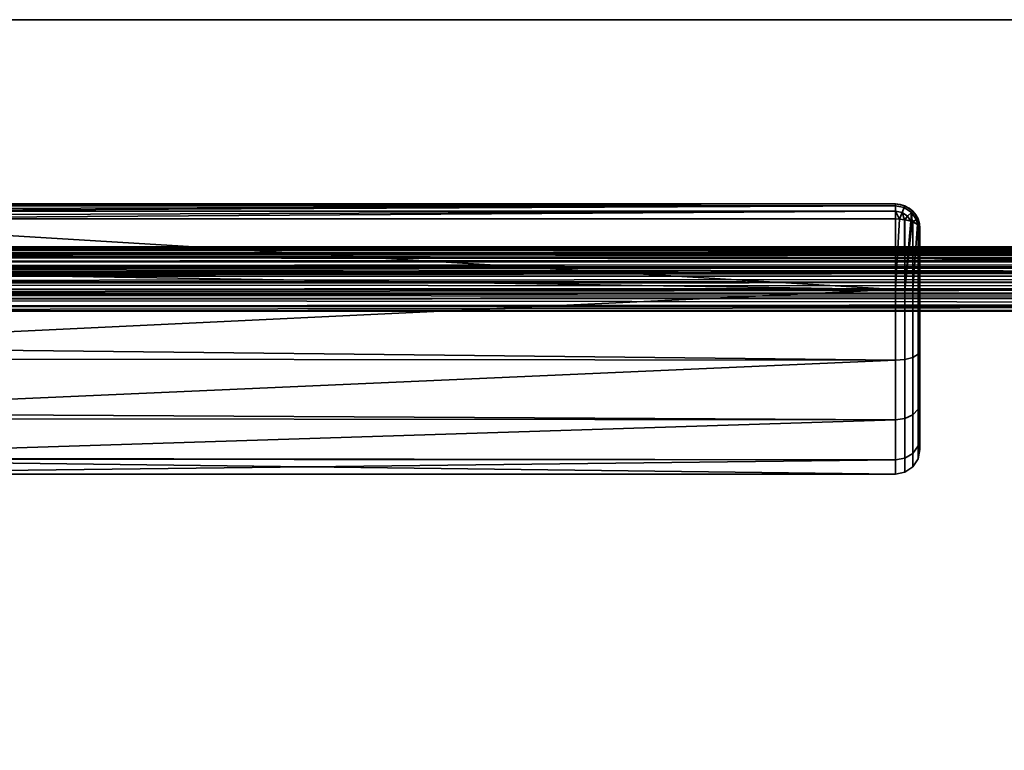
# Model space of a CAD drawing. Header units: millimetres. Extents: x -625 to 3725, y -115 to 86.
# Tile 349 of 656: x 1146 to 1226, y 27 to 86. Entities that reach past the tile are written whole.
import ezdxf

# ---------------------------------------------------------------- set-up
doc = ezdxf.new("R2010")
doc.units = ezdxf.units.MM
doc.layers.add('152', color=7, linetype='Continuous', true_color=0xffffff)

# ---------------------------------------------------------------- blocks, each defined once
blk = doc.blocks.new('UG_SURFACE_002')
at = {"layer": '152', "color": 252, "linetype": 'Continuous', "lineweight": 35}
for points in [[(813, 86, 2237), (2187, 86, 2237), (2037, 86, 2087), (963, 86, 2087)], [(2187, -14, 2237), (2187, 86, 2237), (813, 86, 2237), (813, -14, 2237)], [(963, -14, 2087), (963, 86, 2087), (2037, 86, 2087), (2037, -14, 2087)]]:
    blk.add_3dface(points, dxfattribs=at)
blk = doc.blocks.new('UG_SURFACE_060')
at = {"layer": '152', "color": 32, "linetype": 'Continuous', "lineweight": 35}
for points in [[(1217, 71, 1116), (1217, 71, 1092), (1122, 71, 1092.051), (1122, 71, 1115.949)], [(1217, 71, 1092), (1122.002, 71, 1092), (1122, 71, 1092.051)], [(1122, 71, 1115.949), (1122.002, 71, 1116), (1217, 71, 1116)], [(1122.07, 70.888, 1091.34), (1122.002, 71, 1092), (1217, 71, 1092)], [(1217, 71, 1116), (1122.002, 71, 1116), (1122.07, 70.888, 1116.66)], [(1217, 71, 1092), (1122.081, 70.853, 1091.277), (1122.07, 70.888, 1091.34)], [(1122.07, 70.888, 1116.66), (1122.081, 70.853, 1116.723), (1217, 71, 1116)], [(1122.087, 70.835, 1091.243), (1122.081, 70.853, 1091.277), (1217, 71, 1092)], [(1217, 71, 1116), (1122.081, 70.853, 1116.723), (1122.087, 70.835, 1116.757)], [(1217, 71, 1092), (1217, 70.847, 1091.236), (1122.087, 70.835, 1091.243)], [(1122.087, 70.835, 1116.757), (1217, 70.847, 1116.764), (1217, 71, 1116)], [(1122.169, 70.566, 1090.757), (1122.087, 70.835, 1091.243), (1217, 70.847, 1091.236)], [(1217, 70.846, 1116.768), (1217, 70.847, 1116.764), (1122.087, 70.835, 1116.757)], [(1217, 70.846, 1116.768), (1122.087, 70.835, 1116.757), (1122.169, 70.566, 1117.244)], [(1217, 70.847, 1091.236), (1122.206, 70.416, 1090.621), (1122.169, 70.566, 1090.757)], [(1122.169, 70.566, 1117.244), (1122.206, 70.416, 1117.379), (1217, 70.846, 1116.768)], [(1122.21, 70.399, 1090.607), (1122.206, 70.416, 1090.621), (1217, 70.847, 1091.236)], [(1217, 70.846, 1116.768), (1122.206, 70.416, 1117.379), (1122.21, 70.399, 1117.393)], [(1217, 70.847, 1091.236), (1217, 70.846, 1091.232), (1122.21, 70.399, 1090.607)], [(1217, 70.846, 1091.232), (1217, 70.415, 1090.589), (1122.21, 70.399, 1090.607)], [(1122.21, 70.399, 1117.393), (1217, 70.415, 1117.411), (1217, 70.846, 1116.768)], [(1217, 70.847, 1091.236), (1217, 71, 1092), (1217.765, 70.848, 1092), (1217.707, 70.706, 1091.232)], [(1217.707, 70.706, 1116.768), (1217.765, 70.848, 1116), (1217, 71, 1116), (1217, 70.847, 1116.764)], [(1217, 71, 1092), (1217, 71, 1116), (1217.765, 70.848, 1116), (1217.765, 70.848, 1092)], [(1217.707, 70.706, 1091.232), (1217, 70.846, 1091.232), (1217, 70.847, 1091.236)], [(1217, 70.847, 1116.764), (1217, 70.846, 1116.768), (1217.707, 70.706, 1116.768)], [(1217, 70.415, 1090.589), (1217, 70.846, 1091.232), (1217.707, 70.706, 1091.232), (1217.539, 70.302, 1090.581)], [(1217.539, 70.302, 1117.419), (1217.707, 70.706, 1116.768), (1217, 70.846, 1116.768), (1217, 70.415, 1117.411)], [(1217.707, 70.706, 1091.232), (1218.306, 70.306, 1091.232), (1217.997, 69.997, 1090.581), (1217.539, 70.302, 1090.581)], [(1217.539, 70.302, 1117.419), (1217.997, 69.997, 1117.419), (1218.306, 70.306, 1116.768), (1217.707, 70.706, 1116.768)], [(1217.765, 70.848, 1092), (1218.414, 70.414, 1092), (1218.306, 70.306, 1091.232), (1217.707, 70.706, 1091.232)], [(1217.707, 70.706, 1116.768), (1218.306, 70.306, 1116.768), (1218.414, 70.414, 1116), (1217.765, 70.848, 1116)], [(1217.765, 70.848, 1092), (1217.765, 70.848, 1116), (1218.414, 70.414, 1116), (1218.414, 70.414, 1092)], [(1122.289, 70.067, 1090.308), (1122.21, 70.399, 1090.607), (1217, 70.415, 1090.589)], [(1217, 70.41, 1117.419), (1217, 70.415, 1117.411), (1122.21, 70.399, 1117.393)], [(1217, 70.41, 1117.419), (1122.21, 70.399, 1117.393), (1122.289, 70.067, 1117.692)], [(1217, 70.415, 1090.589), (1122.35, 69.783, 1090.16), (1122.289, 70.067, 1090.308)], [(1122.289, 70.067, 1117.692), (1122.35, 69.783, 1117.84), (1217, 70.41, 1117.419)], [(1122.353, 69.769, 1090.154), (1122.35, 69.783, 1090.16), (1217, 70.415, 1090.589)], [(1217, 70.41, 1117.419), (1122.35, 69.783, 1117.84), (1122.353, 69.769, 1117.846)], [(1217, 70.415, 1090.589), (1217, 70.41, 1090.581), (1122.353, 69.769, 1090.154)], [(1217, 70.41, 1090.581), (1217, 69.769, 1090.154), (1122.353, 69.769, 1090.154)], [(1122.353, 69.769, 1117.846), (1217, 69.769, 1117.846), (1217, 70.41, 1117.419)], [(1217.539, 70.302, 1090.581), (1217, 70.41, 1090.581), (1217, 70.415, 1090.589)], [(1217, 70.415, 1117.411), (1217, 70.41, 1117.419), (1217.539, 70.302, 1117.419)], [(1217, 70.41, 1090.581), (1217.539, 70.302, 1090.581), (1217.339, 69.743, 1090.216)], [(1217.339, 69.743, 1090.216), (1217, 69.769, 1090.154), (1217, 70.41, 1090.581)], [(1217, 70.41, 1117.419), (1217, 69.769, 1117.846), (1217.339, 69.743, 1117.784)], [(1217.339, 69.743, 1117.784), (1217.539, 70.302, 1117.419), (1217, 70.41, 1117.419)], [(1217.729, 69.713, 1090.288), (1217.339, 69.743, 1090.216), (1217.539, 70.302, 1090.581)], [(1217.539, 70.302, 1117.419), (1217.339, 69.743, 1117.784), (1217.729, 69.713, 1117.712)], [(1217.539, 70.302, 1090.581), (1217.997, 69.997, 1090.581), (1217.729, 69.713, 1090.288)], [(1217.729, 69.713, 1117.712), (1217.997, 69.997, 1117.419), (1217.539, 70.302, 1117.419)], [(1217.765, 69.711, 1090.294), (1217.729, 69.713, 1090.288), (1217.997, 69.997, 1090.581)], [(1217.997, 69.997, 1117.419), (1217.729, 69.713, 1117.712), (1217.765, 69.711, 1117.706)], [(1217.997, 69.997, 1090.581), (1218.245, 69.587, 1090.59), (1217.765, 69.711, 1090.294)], [(1217.765, 69.711, 1117.706), (1218.245, 69.587, 1117.41), (1217.997, 69.997, 1117.419)], [(1218.245, 69.587, 1090.59), (1217.997, 69.997, 1090.581), (1218.306, 70.306, 1091.232)], [(1218.306, 70.306, 1116.768), (1217.997, 69.997, 1117.419), (1218.245, 69.587, 1117.41)], [(1218.306, 70.306, 1091.232), (1218.369, 69.556, 1090.667), (1218.245, 69.587, 1090.59)], [(1218.245, 69.587, 1117.41), (1218.369, 69.556, 1117.333), (1218.306, 70.306, 1116.768)], [(1218.414, 70.414, 1092), (1218.848, 69.765, 1092), (1218.706, 69.707, 1091.232), (1218.306, 70.306, 1091.232)], [(1218.306, 70.306, 1116.768), (1218.706, 69.707, 1116.768), (1218.848, 69.765, 1116), (1218.414, 70.414, 1116)], [(1218.306, 70.306, 1091.232), (1218.706, 69.707, 1091.232), (1218.369, 69.556, 1090.667)], [(1218.369, 69.556, 1117.333), (1218.706, 69.707, 1116.768), (1218.306, 70.306, 1116.768)], [(1218.414, 70.414, 1092), (1218.414, 70.414, 1116), (1218.848, 69.765, 1116), (1218.848, 69.765, 1092)], [(1217, 64.025, 1089), (1119, 65.568, 1089.082), (1122.353, 69.769, 1090.154)], [(1122.353, 69.769, 1117.846), (1119, 65.568, 1118.918), (1217, 64.025, 1119)], [(1217, 64.025, 1119), (1217, 69.769, 1117.846), (1122.353, 69.769, 1117.846)], [(1122.353, 69.769, 1090.154), (1217, 69.769, 1090.154), (1217, 64.025, 1089)], [(1217, 64.025, 1089), (1217, 69.769, 1090.154), (1217.339, 69.743, 1090.216)], [(1217.339, 69.743, 1117.784), (1217, 69.769, 1117.846), (1217, 64.025, 1119)], [(1217, 64.025, 1119), (1217.765, 64.025, 1118.848), (1217.729, 69.713, 1117.712), (1217.339, 69.743, 1117.784)], [(1217.339, 69.743, 1090.216), (1217.729, 69.713, 1090.288), (1217.765, 64.025, 1089.152), (1217, 64.025, 1089)], [(1217.765, 64.025, 1118.848), (1217.765, 69.711, 1117.706), (1217.729, 69.713, 1117.712)], [(1217.729, 69.713, 1090.288), (1217.765, 69.711, 1090.294), (1217.765, 64.025, 1089.152)], [(1217.765, 64.025, 1089.152), (1217.765, 69.711, 1090.294), (1218.245, 69.587, 1090.59)], [(1218.245, 69.587, 1117.41), (1217.765, 69.711, 1117.706), (1217.765, 64.025, 1118.848)], [(1218.369, 69.556, 1117.333), (1218.245, 69.587, 1117.41), (1217.765, 64.025, 1118.848)], [(1218.245, 69.587, 1090.59), (1218.369, 69.556, 1090.667), (1217.765, 64.025, 1089.152)], [(1217.765, 64.025, 1118.848), (1218.414, 64.024, 1118.414), (1218.414, 69.544, 1117.305), (1218.369, 69.556, 1117.333)], [(1218.369, 69.556, 1090.667), (1218.414, 69.544, 1090.695), (1218.414, 64.024, 1089.586), (1217.765, 64.025, 1089.152)], [(1218.414, 69.544, 1090.695), (1218.369, 69.556, 1090.667), (1218.706, 69.707, 1091.232)], [(1218.706, 69.707, 1116.768), (1218.369, 69.556, 1117.333), (1218.414, 69.544, 1117.305)], [(1218.706, 69.707, 1091.232), (1218.806, 69.318, 1091.236), (1218.414, 69.544, 1090.695)], [(1218.414, 69.544, 1117.305), (1218.806, 69.318, 1116.764), (1218.706, 69.707, 1116.768)], [(1218.414, 64.024, 1089.586), (1218.414, 69.544, 1090.695), (1218.806, 69.318, 1091.236)], [(1218.806, 69.318, 1116.764), (1218.414, 69.544, 1117.305), (1218.414, 64.024, 1118.414)], [(1218.414, 64.024, 1118.414), (1218.848, 64.023, 1117.765), (1218.848, 69.294, 1116.706), (1218.806, 69.318, 1116.764)], [(1218.806, 69.318, 1091.236), (1218.848, 69.294, 1091.293), (1218.848, 64.023, 1090.235), (1218.414, 64.024, 1089.586)], [(1218.806, 69.318, 1091.236), (1218.706, 69.707, 1091.232), (1218.848, 69.765, 1092)], [(1218.848, 69.765, 1116), (1218.706, 69.707, 1116.768), (1218.806, 69.318, 1116.764)], [(1218.848, 69.765, 1092), (1218.848, 69.294, 1091.293), (1218.806, 69.318, 1091.236)], [(1218.806, 69.318, 1116.764), (1218.848, 69.294, 1116.706), (1218.848, 69.765, 1116)], [(1218.848, 69.765, 1092), (1219, 69, 1092), (1218.848, 69.294, 1091.293)], [(1218.848, 69.294, 1116.706), (1219, 69, 1116), (1218.848, 69.765, 1116)], [(1218.848, 69.765, 1092), (1218.848, 69.765, 1116), (1219, 69, 1116), (1219, 69, 1092)], [(1219, 69, 1092), (1219, 64.022, 1091), (1218.848, 64.023, 1090.235), (1218.848, 69.294, 1091.293)], [(1219, 64.022, 1117), (1219, 69, 1116), (1218.848, 69.294, 1116.706), (1218.848, 64.023, 1117.765)], [(1219, 69, 1092), (1219, 69, 1116), (1219, 64.022, 1117), (1219, 59.04, 1116.017)], [(1219, 59.04, 1091.983), (1219, 64.022, 1091), (1219, 69, 1092), (1219, 59.04, 1116.017)], [(1217, 64.025, 1089), (1119, 64.051, 1089.242), (1119, 65.568, 1089.082)], [(1119, 65.568, 1118.918), (1119, 64.051, 1118.758), (1217, 64.025, 1119)], [(1217, 64.025, 1119), (1119, 64.051, 1118.758), (1119, 59.365, 1118.266)], [(1119, 59.365, 1089.734), (1119, 64.051, 1089.242), (1217, 64.025, 1089)], [(1119, 59.365, 1118.266), (1217, 58.277, 1117.865), (1217, 64.025, 1119)], [(1217, 64.025, 1089), (1217, 58.277, 1090.135), (1119, 59.365, 1089.734)], [(1217.765, 64.025, 1089.152), (1217.765, 58.335, 1090.275), (1217, 58.277, 1090.135), (1217, 64.025, 1089)], [(1217.765, 58.335, 1117.725), (1217.765, 64.025, 1118.848), (1217, 64.025, 1119), (1217, 58.277, 1117.865)], [(1218.414, 64.024, 1089.586), (1218.414, 58.501, 1090.676), (1217.765, 58.335, 1090.275), (1217.765, 64.025, 1089.152)], [(1218.414, 58.501, 1117.324), (1218.414, 64.024, 1118.414), (1217.765, 64.025, 1118.848), (1217.765, 58.335, 1117.725)], [(1218.848, 64.023, 1090.235), (1218.848, 58.748, 1091.276), (1218.414, 58.501, 1090.676), (1218.414, 64.024, 1089.586)], [(1218.848, 58.748, 1116.724), (1218.848, 64.023, 1117.765), (1218.414, 64.024, 1118.414), (1218.414, 58.501, 1117.324)], [(1219, 64.022, 1091), (1219, 59.04, 1091.983), (1218.848, 58.748, 1091.276), (1218.848, 64.023, 1090.235)], [(1219, 59.04, 1116.017), (1219, 64.022, 1117), (1218.848, 64.023, 1117.765), (1218.848, 58.748, 1116.724)], [(1217, 58.277, 1090.135), (1119, 58.376, 1090.305), (1119, 59.365, 1089.734)], [(1119, 59.365, 1118.266), (1119, 58.376, 1117.695), (1217, 58.277, 1117.865)], [(1218.848, 58.748, 1091.276), (1218.848, 54.275, 1094.258), (1218.414, 53.816, 1093.799), (1218.414, 58.501, 1090.676)], [(1218.848, 54.275, 1113.742), (1218.848, 58.748, 1116.724), (1218.414, 58.501, 1117.324), (1218.414, 53.816, 1114.201)], [(1219, 59.04, 1091.983), (1219, 54.815, 1094.8), (1218.848, 54.275, 1094.258), (1218.848, 58.748, 1091.276)], [(1219, 54.815, 1113.2), (1219, 59.04, 1116.017), (1218.848, 58.748, 1116.724), (1218.848, 54.275, 1113.742)], [(1219, 54.815, 1094.8), (1219, 59.04, 1116.017), (1219, 54.815, 1113.2)], [(1219, 54.815, 1094.8), (1219, 59.04, 1091.983), (1219, 59.04, 1116.017)], [(1217, 58.277, 1117.865), (1119, 58.376, 1117.695), (1119, 53.963, 1115.147)], [(1119, 53.963, 1092.853), (1119, 58.376, 1090.305), (1217, 58.277, 1090.135)], [(1119, 53.963, 1115.147), (1217, 53.402, 1114.615), (1217, 58.277, 1117.865)], [(1217, 58.277, 1090.135), (1217, 53.402, 1093.385), (1119, 53.963, 1092.853)], [(1217.765, 58.335, 1090.275), (1217.765, 53.51, 1093.492), (1217, 53.402, 1093.385), (1217, 58.277, 1090.135)], [(1217.765, 53.51, 1114.508), (1217.765, 58.335, 1117.725), (1217, 58.277, 1117.865), (1217, 53.402, 1114.615)], [(1218.414, 58.501, 1090.676), (1218.414, 53.816, 1093.799), (1217.765, 53.51, 1093.492), (1217.765, 58.335, 1090.275)], [(1218.414, 53.816, 1114.201), (1218.414, 58.501, 1117.324), (1217.765, 58.335, 1117.725), (1217.765, 53.51, 1114.508)], [(1219, 54.815, 1094.8), (1219, 51.992, 1099.02), (1218.848, 51.285, 1098.727), (1218.848, 54.275, 1094.258)], [(1219, 51.992, 1108.98), (1219, 54.815, 1113.2), (1218.848, 54.275, 1113.742), (1218.848, 51.285, 1109.273)], [(1219, 54.815, 1113.2), (1219, 51.992, 1108.98), (1219, 51, 1104)], [(1219, 51, 1104), (1219, 51.992, 1099.02), (1219, 54.815, 1094.8), (1219, 54.815, 1113.2)], [(1217, 53.402, 1093.385), (1119, 53.516, 1093.467), (1119, 53.963, 1092.853)], [(1119, 53.963, 1115.147), (1119, 53.516, 1114.532), (1217, 53.402, 1114.615)], [(1218.414, 53.816, 1093.799), (1218.414, 50.685, 1098.478), (1217.765, 50.285, 1098.312), (1217.765, 53.51, 1093.492)], [(1218.414, 50.685, 1109.522), (1218.414, 53.816, 1114.201), (1217.765, 53.51, 1114.508), (1217.765, 50.285, 1109.688)], [(1218.848, 54.275, 1094.258), (1218.848, 51.285, 1098.727), (1218.414, 50.685, 1098.478), (1218.414, 53.816, 1093.799)], [(1218.848, 51.285, 1109.273), (1218.848, 54.275, 1113.742), (1218.414, 53.816, 1114.201), (1218.414, 50.685, 1109.522)], [(1217, 53.402, 1114.615), (1119, 53.516, 1114.532), (1119, 50.297, 1110.101)], [(1119, 50.297, 1097.899), (1119, 53.516, 1093.467), (1217, 53.402, 1093.385)], [(1119, 50.297, 1110.101), (1217, 50.144, 1109.746), (1217, 53.402, 1114.615)], [(1119, 50.297, 1097.899), (1217, 53.402, 1093.385), (1217, 50.144, 1098.254)], [(1217.765, 53.51, 1093.492), (1217.765, 50.285, 1098.312), (1217, 50.144, 1098.254), (1217, 53.402, 1093.385)], [(1217.765, 50.285, 1109.688), (1217.765, 53.51, 1114.508), (1217, 53.402, 1114.615), (1217, 50.144, 1109.746)], [(1219, 51.992, 1099.02), (1219, 51, 1104), (1218.848, 50.235, 1104), (1218.848, 51.285, 1098.727)], [(1219, 51, 1104), (1219, 51.992, 1108.98), (1218.848, 51.285, 1109.273), (1218.848, 50.235, 1104)], [(1218.414, 50.685, 1098.478), (1218.414, 49.586, 1104), (1217.765, 49.152, 1104), (1217.765, 50.285, 1098.312)], [(1218.414, 49.586, 1104), (1218.414, 50.685, 1109.522), (1217.765, 50.285, 1109.688), (1217.765, 49.152, 1104)], [(1218.848, 51.285, 1098.727), (1218.848, 50.235, 1104), (1218.414, 49.586, 1104), (1218.414, 50.685, 1098.478)], [(1218.848, 50.235, 1104), (1218.848, 51.285, 1109.273), (1218.414, 50.685, 1109.522), (1218.414, 49.586, 1104)], [(1217, 50.144, 1098.254), (1119, 50.218, 1098.27), (1119, 50.297, 1097.899)], [(1119, 50.297, 1110.101), (1119, 50.218, 1109.73), (1217, 50.144, 1109.746)], [(1217, 50.144, 1109.746), (1119, 50.218, 1109.73), (1119, 49, 1104)], [(1217, 49, 1104), (1119, 49, 1104), (1119, 50.218, 1098.27)], [(1119, 50.218, 1098.27), (1217, 50.144, 1098.254), (1217, 49, 1104)], [(1119, 49, 1104), (1217, 49, 1104), (1217, 50.144, 1109.746)], [(1217.765, 50.285, 1098.312), (1217.765, 49.152, 1104), (1217, 49, 1104), (1217, 50.144, 1098.254)], [(1217.765, 49.152, 1104), (1217.765, 50.285, 1109.688), (1217, 50.144, 1109.746), (1217, 49, 1104)]]:
    blk.add_3dface(points, dxfattribs=at)
blk = doc.blocks.new('UG_SURFACE_084')
at = {"layer": '152', "color": 31, "linetype": 'Continuous', "lineweight": 35}
for points in [[(2023.25, 67.25, 2071.25), (1968.25, 67.25, 2016.25), (1031.75, 67.25, 2016.25), (976.75, 67.25, 2071.25)], [(2023.25, -17.75, 2071.25), (2023.25, 67.25, 2071.25), (976.75, 67.25, 2071.25), (976.75, -17.75, 2071.25)], [(1033.19, 67.001, 2014.81), (1031.75, 67.25, 2016.25), (1968.25, 67.25, 2016.25)], [(1968.25, 67.25, 2016.25), (1966.822, 66.908, 2014.822), (1033.19, 67.001, 2014.81)], [(1033.429, 66.96, 2014.571), (1033.19, 67.001, 2014.81), (1966.822, 66.908, 2014.822)], [(1033.429, 66.96, 2014.571), (1966.822, 66.908, 2014.822), (1965.984, 66.707, 2013.984)], [(1965.984, 66.707, 2013.984), (1034.494, 66.32, 2013.506), (1033.429, 66.96, 2014.571)], [(1965.984, 66.707, 2013.984), (1965.505, 66.344, 2013.505), (1034.494, 66.32, 2013.506)], [(1035.118, 65.946, 2012.882), (1034.494, 66.32, 2013.506), (1965.505, 66.344, 2013.505)], [(1035.118, 65.946, 2012.882), (1965.505, 66.344, 2013.505), (1964.566, 65.631, 2012.566)], [(1964.566, 65.631, 2012.566), (1035.616, 65.32, 2012.384), (1035.118, 65.946, 2012.882)], [(1964.566, 65.631, 2012.566), (1964.373, 65.346, 2012.373), (1035.616, 65.32, 2012.384)], [(1036.106, 64.705, 2011.894), (1035.616, 65.32, 2012.384), (1964.373, 65.346, 2012.373)], [(1036.106, 64.705, 2011.894), (1964.373, 65.346, 2012.373), (1963.743, 64.416, 2011.743)], [(1963.743, 64.416, 2011.743), (1036.38, 64.037, 2011.62), (1036.106, 64.705, 2011.894)], [(1963.743, 64.416, 2011.743), (1963.62, 64.043, 2011.62), (1036.38, 64.037, 2011.62)], [(1036.576, 63.558, 2011.424), (1036.38, 64.037, 2011.62), (1963.62, 64.043, 2011.62)], [(1036.576, 63.558, 2011.424), (1963.62, 64.043, 2011.62), (1963.341, 63.202, 2011.341)], [(1963.341, 63.202, 2011.341), (1036.698, 62.638, 2011.302), (1036.576, 63.558, 2011.424)], [(1963.341, 63.202, 2011.341), (1963.288, 62.644, 2011.288), (1036.698, 62.638, 2011.302)], [(1036.75, 62.25, 2011.25), (1036.698, 62.638, 2011.302), (1963.288, 62.644, 2011.288)], [(1963.288, 62.644, 2011.288), (1963.25, 62.25, 2011.25), (1036.75, 62.25, 2011.25)], [(1963.25, 62.25, 2011.25), (1963.25, 5, 2011.25), (1036.75, 5, 2011.25), (1036.75, 62.25, 2011.25)]]:
    blk.add_3dface(points, dxfattribs=at)
blk = doc.blocks.new('UG_SURFACE_085')
at = {"layer": '152', "color": 7, "linetype": 'Continuous', "lineweight": 35}
for points in [[(2023.25, 67.5, 2071.25), (976.75, 67.5, 2071.25), (976.75, 67.25, 2071.25), (2023.25, 67.25, 2071.25)], [(1968.25, 67.5, 2016.25), (1031.75, 67.5, 2016.25), (976.75, 67.5, 2071.25), (2023.25, 67.5, 2071.25)], [(1031.75, 67.5, 2016.25), (1968.25, 67.5, 2016.25), (1967.837, 67.429, 2015.837)], [(1967.837, 67.429, 2015.837), (1032.158, 67.402, 2015.842), (1031.75, 67.5, 2016.25)], [(1032.158, 67.402, 2015.842), (1967.837, 67.429, 2015.837), (1966.487, 67.195, 2014.487)], [(1966.487, 67.195, 2014.487), (1033.643, 67.046, 2014.357), (1032.158, 67.402, 2015.842)], [(1968.25, 67.25, 2016.25), (2023.25, 67.25, 2071.25), (976.75, 67.25, 2071.25), (1031.75, 67.25, 2016.25)], [(1966.571, 66.96, 2014.571), (1031.75, 67.25, 2016.25), (1033.58, 66.811, 2014.42)], [(1966.571, 66.96, 2014.571), (1968.25, 67.25, 2016.25), (1031.75, 67.25, 2016.25)], [(1033.58, 66.811, 2014.42), (1966.418, 66.868, 2014.418), (1966.571, 66.96, 2014.571)], [(1964.882, 65.946, 2012.882), (1966.418, 66.868, 2014.418), (1033.58, 66.811, 2014.42)], [(1964.882, 65.946, 2012.882), (1033.58, 66.811, 2014.42), (1034.016, 66.707, 2013.984)], [(1966.487, 67.195, 2014.487), (1966.353, 67.115, 2014.353), (1033.643, 67.046, 2014.357)], [(1034.13, 66.93, 2013.87), (1033.643, 67.046, 2014.357), (1966.353, 67.115, 2014.353)], [(1034.016, 66.707, 2013.984), (1964.731, 65.755, 2012.731), (1964.882, 65.946, 2012.882)], [(1034.016, 66.707, 2013.984), (1035.275, 65.752, 2012.725), (1964.731, 65.755, 2012.731)], [(1034.13, 66.93, 2013.87), (1966.353, 67.115, 2014.353), (1964.978, 66.289, 2012.978)], [(1964.978, 66.289, 2012.978), (1035.009, 66.262, 2012.991), (1034.13, 66.93, 2013.87)], [(1035.618, 65.8, 2012.382), (1035.009, 66.262, 2012.991), (1964.978, 66.289, 2012.978)], [(1035.618, 65.8, 2012.382), (1964.978, 66.289, 2012.978), (1964.714, 66.131, 2012.714)], [(1964.714, 66.131, 2012.714), (1036.088, 65.106, 2011.912), (1035.618, 65.8, 2012.382)], [(1964.714, 66.131, 2012.714), (1963.903, 65.113, 2011.903), (1036.088, 65.106, 2011.912)], [(1963.894, 64.705, 2011.894), (1964.731, 65.755, 2012.731), (1035.275, 65.752, 2012.725)], [(1963.894, 64.705, 2011.894), (1035.275, 65.752, 2012.725), (1035.434, 65.631, 2012.566)], [(1035.434, 65.631, 2012.566), (1963.631, 64.063, 2011.631), (1963.894, 64.705, 2011.894)], [(1035.434, 65.631, 2012.566), (1036.257, 64.416, 2011.743), (1963.631, 64.063, 2011.631)], [(1036.482, 64.524, 2011.518), (1036.088, 65.106, 2011.912), (1963.903, 65.113, 2011.903)], [(1036.482, 64.524, 2011.518), (1963.903, 65.113, 2011.903), (1963.676, 64.828, 2011.676)], [(1036.257, 64.416, 2011.743), (1036.371, 64.07, 2011.629), (1963.631, 64.063, 2011.631)], [(1963.676, 64.828, 2011.676), (1036.741, 63.741, 2011.259), (1036.482, 64.524, 2011.518)], [(1963.676, 64.828, 2011.676), (1963.236, 63.754, 2011.236), (1036.741, 63.741, 2011.259)], [(1963.424, 63.558, 2011.424), (1036.371, 64.07, 2011.629), (1036.659, 63.202, 2011.341)], [(1963.424, 63.558, 2011.424), (1963.631, 64.063, 2011.631), (1036.371, 64.07, 2011.629)], [(1036.659, 63.202, 2011.341), (1963.25, 62.25, 2011.25), (1963.424, 63.558, 2011.424)], [(1036.904, 63.249, 2011.096), (1036.741, 63.741, 2011.259), (1963.236, 63.754, 2011.236)], [(1036.904, 63.249, 2011.096), (1963.236, 63.754, 2011.236), (1963.183, 63.624, 2011.183)], [(1963.183, 63.624, 2011.183), (1037, 62.25, 2011), (1036.904, 63.249, 2011.096)], [(1963.183, 63.624, 2011.183), (1963, 62.25, 2011), (1037, 62.25, 2011)], [(1036.659, 63.202, 2011.341), (1036.75, 62.25, 2011.25), (1963.25, 62.25, 2011.25)], [(1963.25, 5, 2011.25), (1963.25, 62.25, 2011.25), (1036.75, 62.25, 2011.25), (1036.75, 5, 2011.25)], [(1037, 5, 2011), (1037, 62.25, 2011), (1963, 62.25, 2011), (1963, 5, 2011)]]:
    blk.add_3dface(points, dxfattribs=at)

msp = doc.modelspace()

# ---------------------------------------------------------------- linework, layer by layer
at = {"layer": '152', "color": 251, "linetype": 'Continuous', "lineweight": -3, "true_color": 0x636466}
for p, q in [((2187, 86, 2237), (813, 86, 2237)), ((963, 86, 2087), (2037, 86, 2087)), ((1122.002, 71, 1116), (1217, 71, 1116)), ((1217, 71, 1092), (1122.002, 71, 1092)), ((1217, 71, 1116), (1217, 71, 1092)), ((1217, 69.769, 1117.846), (1122.353, 69.769, 1117.846)), ((1122.353, 69.769, 1090.154), (1217, 69.769, 1090.154)), ((1219, 69, 1092), (1219, 69, 1116)), ((2023.25, 67.5, 2071.25), (976.75, 67.5, 2071.25)), ((1968.25, 67.5, 2016.25), (1031.75, 67.5, 2016.25)), ((2023.25, 67.25, 2071.25), (976.75, 67.25, 2071.25)), ((2023.25, 67.25, 2071.25), (976.75, 67.25, 2071.25)), ((1968.25, 67.25, 2016.25), (1031.75, 67.25, 2016.25)), ((1963.25, 62.25, 2011.25), (1036.75, 62.25, 2011.25)), ((1963.25, 62.25, 2011.25), (1036.75, 62.25, 2011.25)), ((1963, 62.25, 2011), (1037, 62.25, 2011))]:
    msp.add_line(p, q, dxfattribs=at)
at = {"layer": '152', "color": 251, "linetype": 'Continuous', "lineweight": -3, "true_color": 0x636466, "extrusion": (1, 0, 0)}
for centre, radius, start, end in [((69, 1092, 1217), 2, 292.61986, 0), ((69, 1116, 1217), 2, 0, 67.38014), ((64, 1104, 1219), 13, 67.38014, 292.61986)]:
    msp.add_arc(centre, radius, start, end, dxfattribs=at)
at = {"layer": '152', "color": 251, "linetype": 'Continuous', "lineweight": -3, "true_color": 0x636466}
msp.add_arc((1217, 69, 1116), 2, 0, 90, dxfattribs=at)
at = {"layer": '152', "color": 251, "linetype": 'Continuous', "lineweight": -3, "true_color": 0x636466, "extrusion": (0, 0, -1)}
msp.add_arc((-1217, 69, -1092), 2, 90, 180, dxfattribs=at)
at = {"layer": '152', "color": 251, "linetype": 'Continuous', "lineweight": -3, "true_color": 0x636466, "extrusion": (0, -0.923077, -0.384615)}
msp.add_arc((1217, 981.462, -483.692), 2, 270, 0, dxfattribs=at)
at = {"layer": '152', "color": 251, "linetype": 'Continuous', "lineweight": -3, "true_color": 0x636466, "extrusion": (1.44783e-14, -0.923077, 0.384615)}
msp.add_arc((1217, 1056.692, 365.538), 2, 360, 90, dxfattribs=at)
at = {"layer": '152', "color": 251, "linetype": 'Continuous', "lineweight": -3, "true_color": 0x636466, "extrusion": (-1, 0, 0)}
msp.add_arc((-64, 1104, -1217), 15, 247.38014, 112.61986, dxfattribs=at)
at = {"layer": '152', "color": 251, "linetype": 'Continuous', "lineweight": -3, "true_color": 0x636466}
msp.add_open_spline([(1968.25, 67.25, 2016.25), (1656.083, 67.25, 2016.25), (1343.917, 67.25, 2016.25), (1031.75, 67.25, 2016.25)], degree=3, dxfattribs=at)

# ---------------------------------------------------------------- block references
for name in ['UG_SURFACE_002', 'UG_SURFACE_060', 'UG_SURFACE_085', 'UG_SURFACE_084']:
    msp.add_blockref(name, (0, 0), dxfattribs=at)

doc.saveas('drawing.dxf')
